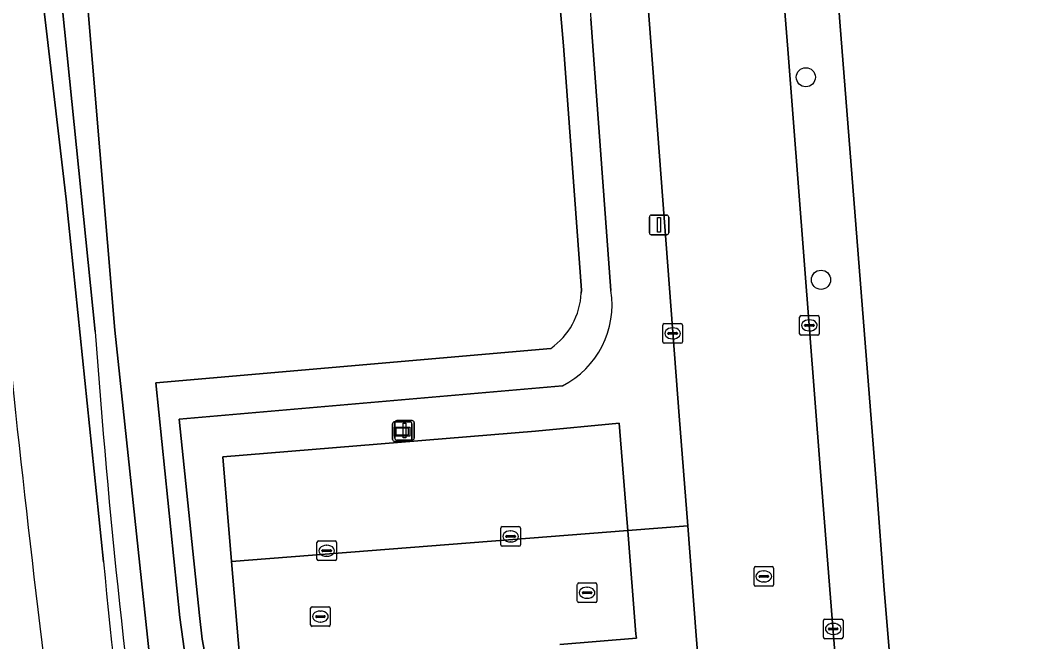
# Model space of a CAD drawing. Extents: x 157793 to 159380, y 380877 to 382313.
# Drawn here: x 157933.6 to 157985.6, y 381387.6 to 381419.3 of the extents above; entities that cross this region are included whole.
import ezdxf

# ---------------------------------------------------------------- set-up
doc = ezdxf.new("R2010")
doc.units = 0
for name, color, linetype in [('IMGEO_Boom', 7, 'Continuous'), ('IMGEO_Erf', 7, 'Continuous'), ('IMGEO_Groenvoorziening', 7, 'Continuous'), ('IMGEO_Kolk', 7, 'Continuous'), ('IMGEO_Lichtmast', 7, 'Continuous'), ('IMGEO_Oever', 7, 'Continuous'), ('IMGEO_Parkeervlak_open', 7, 'Continuous'), ('IMGEO_Rijbaan_lokaal_gesloten', 7, 'Continuous'), ('IMGEO_Rijbaan_lokaal_open', 7, 'Continuous'), ('IMGEO_Rioolput', 7, 'Continuous'), ('IMGEO_Voetpad_halfverhard', 7, 'Continuous'), ('IMGEO_Voetpad_open', 7, 'Continuous'), ('IMGEO_Waterloop', 7, 'Continuous'), ('IMGEO_Wegwijzer', 7, 'Continuous')]:
    doc.layers.add(name, color=color, linetype=linetype)

msp = doc.modelspace()

# ---------------------------------------------------------------- linework, layer by layer
at = {"layer": 'IMGEO_Boom'}
for centre in [(157973.742, 381416.379), (157974.517, 381406.039)]:
    msp.add_circle(centre, 0.489, dxfattribs=at)
at = {"layer": 'IMGEO_Erf'}
msp.add_lwpolyline([(158030.615, 381422.766), (158029.837, 381431.674), (158024.855, 381431.246), (158028.741, 381386.724), (158000, 381384.363), (157994.33, 381383.92), (157990.751, 381428.76), (157975.08, 381427.53), (157974.847, 381427.508), (157974.929, 381426.631), (157975.487, 381419.212), (157977.357, 381395.476), (157977.741, 381390.203), (157978.379, 381382.688), (157978.576, 381382.684), (157984.575, 381306.939), (157995.499, 381307.813), (157996.345, 381297.089), (157996.832, 381290.907), (157997.351, 381285.965), (157997.859, 381279.57), (158000, 381252.62)], dxfattribs=at)
at = {"layer": 'IMGEO_Groenvoorziening'}
for points in [[(157961.356, 381435.474), (157962.76, 381419.356), (157963.785, 381405.488)], [(157959.903, 381317.551), (157957.989, 381340.448), (157952.438, 381340.024), (157951.181, 381355.544), (157950.534, 381363.534), (157946.499, 381363.235), (157944.956, 381384.034), (157945.047, 381384.041), (157944.873, 381386.054), (157944.406, 381391.655), (157943.96, 381397.006), (157959.926, 381398.309), (157964.207, 381398.719), (157964.609, 381393.631), (157964.64, 381393.24), (157967.719, 381393.481), (157967.27, 381399.085), (157964.731, 381432.587)], [(157937.438, 381403.389), (157934.666, 381430.588)], [(157933.66, 381429.79), (157935.96, 381410.153), (157937.857, 381391.643)], [(157961.314, 381400.625), (157941.726, 381398.92), (157942.761, 381388.899), (157942.897, 381387.696), (157943.575, 381384.068), (157946.36, 381362.865), (157951.963, 381334.025), (157955.238, 381320.143), (157958.785, 381308.222)]]:
    msp.add_lwpolyline(points, dxfattribs=at)
for centre, radius, start, end in [((157959.206, 381404.755), 4.637, 297.0387, 9.089), ((158337.603, 381432.095), 401.193, 184.10317, 188.08772), ((158775.307, 381489.36), 846.75, 185.880271, 187.706812), ((158383.996, 381435.018), 448.243, 185.55298, 188.93104)]:
    msp.add_arc(centre, radius, start, end, dxfattribs=at)
at = {"layer": 'IMGEO_Kolk'}
for p, q in [((157966.511, 381403.801), (157967.363, 381403.801)), ((157973.423, 381403.284), (157973.423, 381404.136)), ((157973.498, 381404.21), (157974.35, 381404.21)), ((157973.911, 381403.99), (157973.936, 381403.99)), ((157974.424, 381404.136), (157974.424, 381403.284)), ((157966.436, 381402.875), (157966.436, 381403.727)), ((157966.695, 381403.295), (157966.695, 381403.307)), ((157967.133, 381403.258), (157966.735, 381403.258)), ((157966.738, 381403.344), (157967.136, 381403.344)), ((157966.924, 381403.581), (157966.949, 381403.581)), ((157967.179, 381403.307), (157967.179, 381403.295)), ((157967.437, 381403.727), (157967.437, 381402.875)), ((157973.682, 381403.704), (157973.682, 381403.716)), ((157974.12, 381403.667), (157973.722, 381403.667)), ((157973.725, 381403.753), (157974.123, 381403.753)), ((157973.934, 381403.43), (157973.909, 381403.43)), ((157974.166, 381403.716), (157974.166, 381403.704)), ((157967.363, 381402.801), (157966.511, 381402.801)), ((157966.947, 381403.021), (157966.922, 381403.021)), ((157974.35, 381403.21), (157973.498, 381403.21)), ((157958.235, 381393.434), (157959.087, 381393.434)), ((157958.16, 381392.508), (157958.16, 381393.36)), ((157958.419, 381392.928), (157958.419, 381392.94)), ((157958.857, 381392.891), (157958.459, 381392.891)), ((157958.462, 381392.977), (157958.86, 381392.977)), ((157958.648, 381393.214), (157958.673, 381393.214)), ((157958.903, 381392.94), (157958.903, 381392.928)), ((157959.161, 381393.36), (157959.161, 381392.508)), ((157948.762, 381391.775), (157948.762, 381392.627)), ((157948.837, 381392.701), (157949.689, 381392.701)), ((157949.25, 381392.481), (157949.275, 381392.481)), ((157949.763, 381392.627), (157949.763, 381391.775)), ((157959.087, 381392.434), (157958.235, 381392.434)), ((157958.671, 381392.654), (157958.646, 381392.654)), ((157949.021, 381392.195), (157949.021, 381392.207)), ((157949.459, 381392.158), (157949.061, 381392.158)), ((157949.064, 381392.244), (157949.462, 381392.244)), ((157949.273, 381391.921), (157949.248, 381391.921)), ((157949.505, 381392.207), (157949.505, 381392.195)), ((157949.689, 381391.701), (157948.837, 381391.701)), ((157974.715, 381388.71), (157975.567, 381388.71)), ((157974.64, 381387.784), (157974.64, 381388.636)), ((157974.899, 381388.204), (157974.899, 381388.216)), ((157974.942, 381388.253), (157975.34, 381388.253)), ((157975.128, 381388.49), (157975.153, 381388.49)), ((157975.383, 381388.216), (157975.383, 381388.204)), ((157975.641, 381388.636), (157975.641, 381387.784)), ((157975.567, 381387.71), (157974.715, 381387.71)), ((157975.337, 381388.167), (157974.939, 381388.167)), ((157975.151, 381387.93), (157975.126, 381387.93))]:
    msp.add_line(p, q, dxfattribs=at)
for points in [[(157966.511, 381403.801), (157967.363, 381403.801)], [(157973.423, 381403.284), (157973.423, 381404.136)], [(157973.498, 381404.21), (157974.35, 381404.21)], [(157974.424, 381404.136), (157974.424, 381403.284)], [(157966.436, 381402.875), (157966.436, 381403.727)], [(157967.437, 381403.727), (157967.437, 381402.875)], [(157967.363, 381402.801), (157966.511, 381402.801)], [(157974.35, 381403.21), (157973.498, 381403.21)], [(157958.235, 381393.434), (157959.087, 381393.434)], [(157958.16, 381392.508), (157958.16, 381393.36)], [(157959.161, 381393.36), (157959.161, 381392.508)], [(157948.762, 381391.775), (157948.762, 381392.627)], [(157948.837, 381392.701), (157949.689, 381392.701)], [(157949.763, 381392.627), (157949.763, 381391.775)], [(157959.087, 381392.434), (157958.235, 381392.434)], [(157949.689, 381391.701), (157948.837, 381391.701)], [(157974.715, 381388.71), (157975.567, 381388.71)], [(157974.64, 381387.784), (157974.64, 381388.636)], [(157975.641, 381388.636), (157975.641, 381387.784)], [(157975.567, 381387.71), (157974.715, 381387.71)]]:
    msp.add_lwpolyline(points, dxfattribs=at)
for centre, radius, start, end in [((157966.513, 381403.725), 0.0765, 91.552, 178.448), ((157966.513, 381403.725), 0.0765, 91.552, 178.448), ((157967.361, 381403.725), 0.0765, 1.552, 88.448), ((157967.361, 381403.725), 0.0765, 1.552, 88.448), ((157973.5, 381404.134), 0.0765, 91.552, 178.448), ((157973.5, 381404.134), 0.0765, 91.552, 178.448), ((157974.348, 381404.134), 0.0765, 1.552, 88.448), ((157974.348, 381404.134), 0.0765, 1.552, 88.448), ((157966.735, 381403.304), 0.0403, 85.8775, 175.7526), ((157966.732, 381403.294), 0.0366, 178.938, 274.7102), ((157967.136, 381403.301), 0.043, 264.8664, 352.4533), ((157967.14, 381403.306), 0.0386, 1.7309, 96.639), ((157973.5, 381403.286), 0.0765, 181.552, 268.448), ((157973.5, 381403.286), 0.0765, 181.552, 268.448), ((157973.722, 381403.713), 0.0403, 85.8775, 175.7526), ((157973.719, 381403.703), 0.0366, 178.938, 274.7102), ((157974.123, 381403.71), 0.043, 264.8664, 352.4533), ((157974.127, 381403.715), 0.0386, 1.7309, 96.639), ((157974.348, 381403.286), 0.0765, 271.552, 358.448), ((157974.348, 381403.286), 0.0765, 271.552, 358.448), ((157966.513, 381402.877), 0.0765, 181.552, 268.448), ((157966.513, 381402.877), 0.0765, 181.552, 268.448), ((157967.361, 381402.877), 0.0765, 271.552, 358.448), ((157967.361, 381402.877), 0.0765, 271.552, 358.448), ((157958.237, 381393.358), 0.0765, 91.552, 178.448), ((157958.237, 381393.358), 0.0765, 91.552, 178.448), ((157959.085, 381393.358), 0.0765, 1.552, 88.448), ((157959.085, 381393.358), 0.0765, 1.552, 88.448), ((157958.459, 381392.937), 0.0403, 85.8775, 175.7526), ((157958.456, 381392.927), 0.0366, 178.938, 274.7102), ((157958.86, 381392.934), 0.043, 264.8664, 352.4533), ((157958.864, 381392.939), 0.0386, 1.7309, 96.639), ((157948.839, 381392.625), 0.0765, 91.552, 178.448), ((157948.839, 381392.625), 0.0765, 91.552, 178.448), ((157949.687, 381392.625), 0.0765, 1.552, 88.448), ((157949.687, 381392.625), 0.0765, 1.552, 88.448), ((157958.237, 381392.51), 0.0765, 181.552, 268.448), ((157958.237, 381392.51), 0.0765, 181.552, 268.448), ((157959.085, 381392.51), 0.0765, 271.552, 358.448), ((157959.085, 381392.51), 0.0765, 271.552, 358.448), ((157949.061, 381392.204), 0.0403, 85.8775, 175.7526), ((157949.058, 381392.194), 0.0366, 178.938, 274.7102), ((157949.462, 381392.201), 0.043, 264.8664, 352.4533), ((157949.466, 381392.206), 0.0386, 1.7309, 96.639), ((157948.839, 381391.777), 0.0765, 181.552, 268.448), ((157948.839, 381391.777), 0.0765, 181.552, 268.448), ((157949.687, 381391.777), 0.0765, 271.552, 358.448), ((157949.687, 381391.777), 0.0765, 271.552, 358.448), ((157974.717, 381388.634), 0.0765, 91.552, 178.448), ((157974.717, 381388.634), 0.0765, 91.552, 178.448), ((157975.565, 381388.634), 0.0765, 1.552, 88.448), ((157975.565, 381388.634), 0.0765, 1.552, 88.448), ((157974.939, 381388.213), 0.0403, 85.8775, 175.7526), ((157974.936, 381388.203), 0.0366, 178.938, 274.7102), ((157975.34, 381388.21), 0.043, 264.8664, 352.4533), ((157975.344, 381388.215), 0.0386, 1.7309, 96.639), ((157974.717, 381387.786), 0.0765, 181.552, 268.448), ((157974.717, 381387.786), 0.0765, 181.552, 268.448), ((157975.565, 381387.786), 0.0765, 271.552, 358.448), ((157975.565, 381387.786), 0.0765, 271.552, 358.448)]:
    msp.add_arc(centre, radius, start, end, dxfattribs=at)
for centre, major_axis, ratio, start_param, end_param in [((157973.91, 381403.71), (-0.387, 0.002), 0.722429, 4.712389, 7.853982), ((157973.935, 381403.71), (-0.39, 0.002), 0.717154, 1.570796, 4.712389), ((157966.923, 381403.301), (-0.387, 0.002), 0.722429, 4.712389, 7.853982), ((157966.948, 381403.301), (-0.39, 0.002), 0.717154, 1.570796, 4.712389), ((157958.647, 381392.934), (-0.387, 0.002), 0.722429, 4.712389, 7.853982), ((157958.672, 381392.934), (-0.39, 0.002), 0.717154, 1.570796, 4.712389), ((157949.249, 381392.201), (-0.387, 0.002), 0.722429, 4.712389, 7.853982), ((157949.274, 381392.201), (-0.39, 0.002), 0.717154, 1.570796, 4.712389), ((157975.127, 381388.21), (-0.387, 0.002), 0.722429, 4.712389, 7.853982), ((157975.152, 381388.21), (-0.39, 0.002), 0.717154, 1.570796, 4.712389)]:
    msp.add_ellipse(centre, major_axis=major_axis, ratio=ratio, start_param=start_param, end_param=end_param, dxfattribs=at)
at = {"layer": 'IMGEO_Lichtmast'}
for p, q in [((157965.746, 381408.437), (157965.746, 381409.237)), ((157965.746, 381409.237), (157965.746, 381408.437)), ((157965.846, 381409.337), (157966.636, 381409.337)), ((157966.636, 381409.337), (157965.846, 381409.337)), ((157966.736, 381409.237), (157966.736, 381408.437)), ((157966.736, 381408.437), (157966.736, 381409.237)), ((157966.636, 381408.337), (157965.846, 381408.337)), ((157965.846, 381408.337), (157966.636, 381408.337)), ((157952.741, 381397.95), (157952.741, 381398.75)), ((157952.741, 381398.75), (157952.741, 381397.95)), ((157952.841, 381398.85), (157953.631, 381398.85)), ((157953.631, 381398.85), (157952.841, 381398.85)), ((157953.731, 381398.75), (157953.731, 381397.95)), ((157953.731, 381397.95), (157953.731, 381398.75)), ((157953.631, 381397.85), (157952.841, 381397.85)), ((157952.841, 381397.85), (157953.631, 381397.85))]:
    msp.add_line(p, q, dxfattribs=at)
for points in [[(157966.166, 381409.212), (157966.316, 381409.212), (157966.316, 381408.462), (157966.166, 381408.462), (157966.166, 381409.212)], [(157953.161, 381398.725), (157953.311, 381398.725), (157953.311, 381397.975), (157953.161, 381397.975), (157953.161, 381398.725)]]:
    msp.add_lwpolyline(points, dxfattribs=at)
for centre, start, end in [((157965.846, 381409.237), 90, 180), ((157965.846, 381409.237), 90, 180), ((157966.636, 381409.237), 0, 90), ((157966.636, 381409.237), 360, 90), ((157965.846, 381408.437), 180, 270), ((157965.846, 381408.437), 180, 270), ((157966.636, 381408.437), 270, 0), ((157966.636, 381408.437), 270, 0), ((157952.841, 381398.75), 90, 180), ((157952.841, 381398.75), 90, 180), ((157953.631, 381398.75), 0, 90), ((157953.631, 381398.75), 360, 90), ((157952.841, 381397.95), 180, 270), ((157952.841, 381397.95), 180, 270), ((157953.631, 381397.95), 270, 0), ((157953.631, 381397.95), 270, 0)]:
    msp.add_arc(centre, 0.1, start, end, dxfattribs=at)
at = {"layer": 'IMGEO_Oever'}
for points in [[(157959.766, 381436.437), (157961.369, 381417.989), (157962.275, 381405.51), (157962.27, 381405.358)], [(157948.801, 381334.956), (157945.029, 381354.714), (157941.39, 381375.793), (157938.435, 381403.461), (157936.158, 381430.74), (157936.121, 381430.99)], [(157934.666, 381430.588), (157937.438, 381403.389)], [(157963.785, 381405.488), (157962.76, 381419.356)], [(157960.712, 381402.53), (157940.529, 381400.773), (157941.766, 381388.796), (157945.369, 381362.735), (157950.99, 381333.795), (157954.265, 381319.913), (157957.827, 381307.937), (157963.349, 381294.285), (157975.293, 381274.763)], [(157958.785, 381308.222), (157955.238, 381320.143), (157951.963, 381334.025), (157946.36, 381362.865), (157943.575, 381384.068), (157942.897, 381387.696), (157942.761, 381388.899), (157941.726, 381398.92), (157961.314, 381400.625)]]:
    msp.add_lwpolyline(points, dxfattribs=at)
for centre, radius, start, end in [((157958.571, 381405.553), 3.704, 305.308, 356.9895), ((157959.206, 381404.755), 4.637, 297.0387, 9.089), ((158337.603, 381432.095), 401.193, 184.10317, 188.08772)]:
    msp.add_arc(centre, radius, start, end, dxfattribs=at)
at = {"layer": 'IMGEO_Parkeervlak_open'}
msp.add_lwpolyline([(157964.207, 381398.719), (157959.926, 381398.309), (157943.96, 381397.006), (157944.406, 381391.655), (157964.64, 381393.24), (157964.609, 381393.631)], close=True, dxfattribs=at)
at = {"layer": 'IMGEO_Rijbaan_lokaal_gesloten'}
for points in [[(157963.99, 381442.067), (157964.731, 381432.587), (157967.27, 381399.085), (157967.719, 381393.481), (157968.132, 381387.869), (157971.396, 381347.447), (157971.854, 381341.774), (157973.407, 381322.538), (157973.735, 381318.369), (157974.094, 381313.847), (157974.543, 381308.352), (157975.027, 381302.343), (157975.541, 381294.851), (157976.316, 381285.975), (157977.88, 381277.205), (157978.831, 381273.341), (157981.52, 381264.816), (157983.52, 381260.019)], [(157991.177, 381259.749), (157988.013, 381267.372), (157986.63, 381271.474), (157984.537, 381279.44), (157984.01, 381282.256), (157982.89, 381291.114), (157981.742, 381305.105), (157981.728, 381305.287), (157975.516, 381383.424), (157975.082, 381388.727), (157974.481, 381396.457), (157972.816, 381417.811), (157972.04, 381427.592)]]:
    msp.add_lwpolyline(points, dxfattribs=at)
at = {"layer": 'IMGEO_Rijbaan_lokaal_open'}
for points in [[(157964.64, 381393.24), (157944.406, 381391.655), (157944.873, 381386.054), (157953.266, 381386.749)], [(157961.181, 381387.413), (157965.093, 381387.732), (157965.056, 381387.948), (157964.64, 381393.24)]]:
    msp.add_lwpolyline(points, dxfattribs=at)
at = {"layer": 'IMGEO_Rioolput'}
for p, q in [((157971.095, 381390.466), (157971.095, 381391.318)), ((157971.17, 381391.392), (157972.022, 381391.392)), ((157972.096, 381391.318), (157972.096, 381390.466)), ((157971.354, 381390.886), (157971.354, 381390.898)), ((157971.792, 381390.849), (157971.394, 381390.849)), ((157971.397, 381390.935), (157971.795, 381390.935)), ((157971.583, 381391.172), (157971.608, 381391.172)), ((157971.838, 381390.898), (157971.838, 381390.886)), ((157962.067, 381389.632), (157962.067, 381390.484)), ((157962.142, 381390.558), (157962.994, 381390.558)), ((157962.555, 381390.338), (157962.58, 381390.338)), ((157963.068, 381390.484), (157963.068, 381389.632)), ((157972.022, 381390.392), (157971.17, 381390.392)), ((157971.606, 381390.612), (157971.581, 381390.612)), ((157962.326, 381390.052), (157962.326, 381390.064)), ((157962.764, 381390.015), (157962.366, 381390.015)), ((157962.369, 381390.101), (157962.767, 381390.101)), ((157962.578, 381389.778), (157962.553, 381389.778)), ((157962.81, 381390.064), (157962.81, 381390.052)), ((157948.441, 381388.417), (157948.441, 381389.269)), ((157948.516, 381389.343), (157949.368, 381389.343)), ((157949.442, 381389.269), (157949.442, 381388.417)), ((157962.994, 381389.558), (157962.142, 381389.558)), ((157948.7, 381388.837), (157948.7, 381388.849)), ((157949.138, 381388.8), (157948.74, 381388.8)), ((157948.743, 381388.886), (157949.141, 381388.886)), ((157948.929, 381389.123), (157948.954, 381389.123)), ((157949.184, 381388.849), (157949.184, 381388.837)), ((157949.368, 381388.343), (157948.516, 381388.343)), ((157948.952, 381388.563), (157948.927, 381388.563))]:
    msp.add_line(p, q, dxfattribs=at)
for points in [[(157971.095, 381390.466), (157971.095, 381391.318)], [(157971.17, 381391.392), (157972.022, 381391.392)], [(157972.096, 381391.318), (157972.096, 381390.466)], [(157962.067, 381389.632), (157962.067, 381390.484)], [(157962.142, 381390.558), (157962.994, 381390.558)], [(157963.068, 381390.484), (157963.068, 381389.632)], [(157972.022, 381390.392), (157971.17, 381390.392)], [(157948.441, 381388.417), (157948.441, 381389.269)], [(157948.516, 381389.343), (157949.368, 381389.343)], [(157949.442, 381389.269), (157949.442, 381388.417)], [(157962.994, 381389.558), (157962.142, 381389.558)], [(157949.368, 381388.343), (157948.516, 381388.343)]]:
    msp.add_lwpolyline(points, dxfattribs=at)
for centre, radius, start, end in [((157971.172, 381391.316), 0.0765, 91.552, 178.448), ((157971.172, 381391.316), 0.0765, 91.552, 178.448), ((157972.02, 381391.316), 0.0765, 1.552, 88.448), ((157972.02, 381391.316), 0.0765, 1.552, 88.448), ((157971.394, 381390.895), 0.0403, 85.8775, 175.7526), ((157971.391, 381390.885), 0.0366, 178.938, 274.7102), ((157971.795, 381390.892), 0.043, 264.8664, 352.4533), ((157971.799, 381390.897), 0.0386, 1.7309, 96.639), ((157962.144, 381390.482), 0.0765, 91.552, 178.448), ((157962.144, 381390.482), 0.0765, 91.552, 178.448), ((157962.992, 381390.482), 0.0765, 1.552, 88.448), ((157962.992, 381390.482), 0.0765, 1.552, 88.448), ((157971.172, 381390.468), 0.0765, 181.552, 268.448), ((157971.172, 381390.468), 0.0765, 181.552, 268.448), ((157972.02, 381390.468), 0.0765, 271.552, 358.448), ((157972.02, 381390.468), 0.0765, 271.552, 358.448), ((157962.366, 381390.061), 0.0403, 85.8775, 175.7526), ((157962.363, 381390.051), 0.0366, 178.938, 274.7102), ((157962.767, 381390.058), 0.043, 264.8664, 352.4533), ((157962.771, 381390.063), 0.0386, 1.7309, 96.639), ((157948.518, 381389.267), 0.0765, 91.552, 178.448), ((157948.518, 381389.267), 0.0765, 91.552, 178.448), ((157949.366, 381389.267), 0.0765, 1.552, 88.448), ((157949.366, 381389.267), 0.0765, 1.552, 88.448), ((157962.144, 381389.634), 0.0765, 181.552, 268.448), ((157962.144, 381389.634), 0.0765, 181.552, 268.448), ((157962.992, 381389.634), 0.0765, 271.552, 358.448), ((157962.992, 381389.634), 0.0765, 271.552, 358.448), ((157948.74, 381388.846), 0.0403, 85.8775, 175.7526), ((157948.737, 381388.836), 0.0366, 178.938, 274.7102), ((157949.141, 381388.843), 0.043, 264.8664, 352.4533), ((157949.145, 381388.848), 0.0386, 1.7309, 96.639), ((157948.518, 381388.419), 0.0765, 181.552, 268.448), ((157948.518, 381388.419), 0.0765, 181.552, 268.448), ((157949.366, 381388.419), 0.0765, 271.552, 358.448), ((157949.366, 381388.419), 0.0765, 271.552, 358.448)]:
    msp.add_arc(centre, radius, start, end, dxfattribs=at)
for centre, major_axis, ratio, start_param, end_param in [((157971.582, 381390.892), (-0.387, 0.002), 0.722429, 4.712389, 7.853982), ((157971.607, 381390.892), (-0.39, 0.002), 0.717154, 1.570796, 4.712389), ((157962.554, 381390.058), (-0.387, 0.002), 0.722429, 4.712389, 7.853982), ((157962.579, 381390.058), (-0.39, 0.002), 0.717154, 1.570796, 4.712389), ((157948.928, 381388.843), (-0.387, 0.002), 0.722429, 4.712389, 7.853982), ((157948.953, 381388.843), (-0.39, 0.002), 0.717154, 1.570796, 4.712389)]:
    msp.add_ellipse(centre, major_axis=major_axis, ratio=ratio, start_param=start_param, end_param=end_param, dxfattribs=at)
at = {"layer": 'IMGEO_Voetpad_halfverhard'}
msp.add_lwpolyline([(157937.857, 381391.643), (157935.96, 381410.153), (157933.66, 381429.79)], dxfattribs=at)
for centre, radius, start, end in [((158775.307, 381489.36), 846.75, 185.880271, 187.706812), ((158383.996, 381435.018), 448.243, 185.55298, 188.93104)]:
    msp.add_arc(centre, radius, start, end, dxfattribs=at)
at = {"layer": 'IMGEO_Voetpad_open'}
for points in [[(157975.487, 381419.212), (157974.929, 381426.631), (157974.847, 381427.508), (157975.08, 381427.53), (157973.61, 381446.16), (157970.745, 381445.878), (157970.763, 381445.421), (157971.761, 381432.744), (157972.04, 381427.592), (157972.816, 381417.811), (157974.481, 381396.457), (157975.082, 381388.727), (157975.516, 381383.424)], [(157976.62, 381382.567), (157978.379, 381382.688), (157977.741, 381390.203), (157977.357, 381395.476), (157975.487, 381419.212)], [(157971.854, 381341.774), (157971.396, 381347.447), (157968.132, 381387.869), (157967.719, 381393.481), (157964.64, 381393.24), (157965.056, 381387.948), (157965.093, 381387.732), (157961.181, 381387.413)]]:
    msp.add_lwpolyline(points, dxfattribs=at)
at = {"layer": 'IMGEO_Waterloop'}
for points in [[(157961.369, 381417.989), (157959.766, 381436.437)], [(157936.121, 381430.99), (157936.158, 381430.74), (157938.435, 381403.461), (157941.39, 381375.793), (157945.029, 381354.714), (157948.801, 381334.956)], [(157962.27, 381405.358), (157962.275, 381405.51), (157961.369, 381417.989)], [(157975.293, 381274.763), (157963.349, 381294.285), (157957.827, 381307.937), (157954.265, 381319.913), (157950.99, 381333.795), (157945.369, 381362.735), (157941.766, 381388.796), (157940.529, 381400.773), (157960.712, 381402.53)]]:
    msp.add_lwpolyline(points, dxfattribs=at)
msp.add_arc((157958.571, 381405.553), 3.704, 305.308, 356.9895, dxfattribs=at)
at = {"layer": 'IMGEO_Wegwijzer'}
for p, q in [((157952.625, 381397.887), (157952.625, 381398.687)), ((157952.625, 381398.687), (157952.625, 381397.887)), ((157952.725, 381398.787), (157953.515, 381398.787)), ((157953.515, 381398.787), (157952.725, 381398.787)), ((157953.615, 381398.687), (157953.615, 381397.887)), ((157953.615, 381397.887), (157953.615, 381398.687)), ((157953.515, 381397.787), (157952.725, 381397.787)), ((157952.725, 381397.787), (157953.515, 381397.787))]:
    msp.add_line(p, q, dxfattribs=at)
for points in [[(157952.726, 381398.519), (157953.514, 381398.519), (157953.514, 381398.055), (157952.726, 381398.055), (157952.726, 381398.519)], [(157952.791, 381398.454), (157952.791, 381398.12), (157953.449, 381398.12), (157953.449, 381398.454), (157952.791, 381398.454)]]:
    msp.add_lwpolyline(points, dxfattribs=at)
for centre, start, end in [((157952.725, 381398.687), 90, 180), ((157952.725, 381398.687), 90, 180), ((157953.515, 381398.687), 0, 90), ((157953.515, 381398.687), 360, 90), ((157952.725, 381397.887), 180, 270), ((157952.725, 381397.887), 180, 270), ((157953.515, 381397.887), 270, 0), ((157953.515, 381397.887), 270, 0)]:
    msp.add_arc(centre, 0.1, start, end, dxfattribs=at)

doc.saveas('drawing.dxf')
